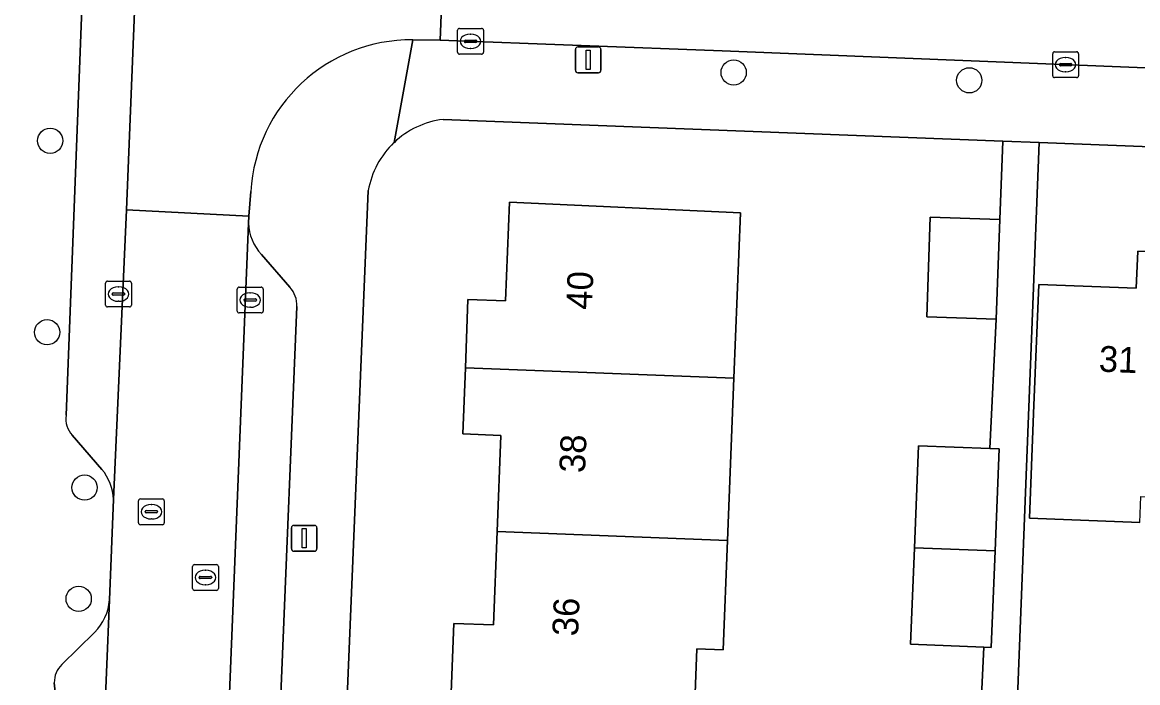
# Model space of a CAD drawing. Extents: x 160732 to 162107, y 387428 to 388479.
# Drawn here: x 161259.23 to 161302.41, y 387662.13 to 387687.72 of the extents above; entities that cross this region are included whole.
import ezdxf

# ---------------------------------------------------------------- set-up
doc = ezdxf.new("R2010")
doc.units = 0
for name, color, linetype in [('IMGEO_Boom', 7, 'Continuous'), ('IMGEO_Erf', 7, 'Continuous'), ('IMGEO_Kolk', 7, 'Continuous'), ('IMGEO_Lichtmast', 7, 'Continuous'), ('IMGEO_Pand', 7, 'Continuous'), ('IMGEO_Pand_nummerreeks', 7, 'Continuous'), ('IMGEO_Parkeervlak_open', 7, 'Continuous'), ('IMGEO_Rijbaan_lokaal_open', 7, 'Continuous'), ('IMGEO_Rioolput', 7, 'Continuous'), ('IMGEO_Voetpad_open', 7, 'Continuous')]:
    doc.layers.add(name, color=color, linetype=linetype)

msp = doc.modelspace()

# ---------------------------------------------------------------- linework, layer by layer
at = {"layer": 'IMGEO_Boom'}
for centre in [(161286.771, 387685.772), (161295.892, 387685.468), (161260.312, 387683.127), (161260.194, 387675.708), (161261.645, 387669.69), (161261.417, 387665.381)]:
    msp.add_circle(centre, 0.489, dxfattribs=at)
at = {"layer": 'IMGEO_Erf'}
for points in [[(161293.238, 387654.774), (161293.395, 387658.724), (161296.229, 387658.614), (161296.454, 387663.509), (161293.621, 387663.619), (161293.769, 387667.357), (161293.925, 387671.308), (161296.694, 387671.201), (161296.939, 387676.213), (161294.25, 387676.306), (161294.384, 387680.17), (161297.073, 387680.076), (161297.191, 387683.116), (161275.521, 387683.956)], [(161351.796, 387680.997), (161298.599, 387683.061), (161297.649, 387658.584), (161304.248, 387658.357)], [(161272.627, 387681.201), (161270.423, 387628.225)], [(161275.83, 387661.752), (161275.936, 387664.431), (161277.473, 387664.371), (161277.616, 387667.984), (161277.763, 387671.712), (161276.289, 387671.77), (161276.39, 387674.334), (161276.48, 387676.981), (161277.945, 387676.923), (161278.097, 387680.753), (161287.034, 387680.339), (161286.781, 387673.931), (161286.533, 387667.638), (161286.365, 387663.406), (161285.348, 387663.446), (161285.266, 387661.386)], [(161302.499, 387668.335), (161298.219, 387668.506), (161298.381, 387672.567), (161298.581, 387677.563), (161302.354, 387677.412), (161302.411, 387678.845), (161305.06, 387678.74)]]:
    msp.add_lwpolyline(points, dxfattribs=at)
for centre, radius, start, end in [((161275.95, 387680.607), 3.376, 97.3065, 133.5804), ((161275.944, 387680.611), 3.37, 133.5471, 169.9105)]:
    msp.add_arc(centre, radius, start, end, dxfattribs=at)
at = {"layer": 'IMGEO_Kolk'}
for p, q in [((161276.086, 387686.553), (161276.086, 387687.405)), ((161276.161, 387687.479), (161277.013, 387687.479)), ((161276.574, 387687.259), (161276.599, 387687.259)), ((161277.087, 387687.405), (161277.087, 387686.553)), ((161276.345, 387686.973), (161276.345, 387686.985)), ((161276.783, 387686.936), (161276.385, 387686.936)), ((161276.388, 387687.022), (161276.786, 387687.022)), ((161276.597, 387686.699), (161276.572, 387686.699)), ((161276.829, 387686.985), (161276.829, 387686.973)), ((161277.013, 387686.479), (161276.161, 387686.479)), ((161299.121, 387685.648), (161299.121, 387686.5)), ((161299.196, 387686.574), (161300.048, 387686.574)), ((161299.609, 387686.354), (161299.634, 387686.354)), ((161300.122, 387686.5), (161300.122, 387685.648)), ((161299.38, 387686.068), (161299.38, 387686.08)), ((161299.818, 387686.031), (161299.42, 387686.031)), ((161299.423, 387686.117), (161299.821, 387686.117)), ((161299.632, 387685.794), (161299.607, 387685.794)), ((161299.864, 387686.08), (161299.864, 387686.068)), ((161300.048, 387685.574), (161299.196, 387685.574)), ((161262.455, 387676.762), (161262.455, 387677.614)), ((161262.53, 387677.688), (161263.382, 387677.688)), ((161263.456, 387677.614), (161263.456, 387676.762)), ((161262.714, 387677.182), (161262.714, 387677.194)), ((161263.152, 387677.145), (161262.754, 387677.145)), ((161262.757, 387677.231), (161263.155, 387677.231)), ((161262.943, 387677.468), (161262.968, 387677.468)), ((161263.198, 387677.194), (161263.198, 387677.182)), ((161267.557, 387676.531), (161267.557, 387677.383)), ((161267.632, 387677.457), (161268.484, 387677.457)), ((161268.045, 387677.237), (161268.07, 387677.237)), ((161268.558, 387677.383), (161268.558, 387676.531)), ((161262.966, 387676.908), (161262.941, 387676.908)), ((161267.816, 387676.951), (161267.816, 387676.963)), ((161268.254, 387676.914), (161267.856, 387676.914)), ((161267.859, 387677), (161268.257, 387677)), ((161268.3, 387676.963), (161268.3, 387676.951)), ((161263.382, 387676.688), (161262.53, 387676.688)), ((161268.484, 387676.457), (161267.632, 387676.457)), ((161268.068, 387676.677), (161268.043, 387676.677))]:
    msp.add_line(p, q, dxfattribs=at)
for points in [[(161276.086, 387686.553), (161276.086, 387687.405)], [(161276.161, 387687.479), (161277.013, 387687.479)], [(161277.087, 387687.405), (161277.087, 387686.553)], [(161277.013, 387686.479), (161276.161, 387686.479)], [(161299.121, 387685.648), (161299.121, 387686.5)], [(161299.196, 387686.574), (161300.048, 387686.574)], [(161300.122, 387686.5), (161300.122, 387685.648)], [(161300.048, 387685.574), (161299.196, 387685.574)], [(161262.455, 387676.762), (161262.455, 387677.614)], [(161262.53, 387677.688), (161263.382, 387677.688)], [(161263.456, 387677.614), (161263.456, 387676.762)], [(161267.557, 387676.531), (161267.557, 387677.383)], [(161267.632, 387677.457), (161268.484, 387677.457)], [(161268.558, 387677.383), (161268.558, 387676.531)], [(161263.382, 387676.688), (161262.53, 387676.688)], [(161268.484, 387676.457), (161267.632, 387676.457)]]:
    msp.add_lwpolyline(points, dxfattribs=at)
for centre, radius, start, end in [((161276.163, 387687.403), 0.0765, 91.552, 178.448), ((161276.163, 387687.403), 0.0765, 91.552, 178.448), ((161277.011, 387687.403), 0.0765, 1.552, 88.448), ((161277.011, 387687.403), 0.0765, 1.552, 88.448), ((161276.385, 387686.982), 0.0403, 85.8775, 175.7526), ((161276.382, 387686.972), 0.0366, 178.938, 274.7102), ((161276.786, 387686.979), 0.043, 264.8664, 352.4533), ((161276.79, 387686.984), 0.0386, 1.7309, 96.639), ((161276.163, 387686.555), 0.0765, 181.552, 268.448), ((161276.163, 387686.555), 0.0765, 181.552, 268.448), ((161277.011, 387686.555), 0.0765, 271.552, 358.448), ((161277.011, 387686.555), 0.0765, 271.552, 358.448), ((161299.198, 387686.498), 0.0765, 91.552, 178.448), ((161299.198, 387686.498), 0.0765, 91.552, 178.448), ((161300.046, 387686.498), 0.0765, 1.552, 88.448), ((161300.046, 387686.498), 0.0765, 1.552, 88.448), ((161299.42, 387686.077), 0.0403, 85.8775, 175.7526), ((161299.417, 387686.067), 0.0366, 178.938, 274.7102), ((161299.821, 387686.074), 0.043, 264.8664, 352.4533), ((161299.825, 387686.079), 0.0386, 1.7309, 96.639), ((161299.198, 387685.65), 0.0765, 181.552, 268.448), ((161299.198, 387685.65), 0.0765, 181.552, 268.448), ((161300.046, 387685.65), 0.0765, 271.552, 358.448), ((161300.046, 387685.65), 0.0765, 271.552, 358.448), ((161262.532, 387677.612), 0.0765, 91.552, 178.448), ((161262.532, 387677.612), 0.0765, 91.552, 178.448), ((161263.38, 387677.612), 0.0765, 1.552, 88.448), ((161263.38, 387677.612), 0.0765, 1.552, 88.448), ((161262.754, 387677.191), 0.0403, 85.8775, 175.7526), ((161262.751, 387677.181), 0.0366, 178.938, 274.7102), ((161263.155, 387677.188), 0.043, 264.8664, 352.4533), ((161263.159, 387677.193), 0.0386, 1.7309, 96.639), ((161267.634, 387677.381), 0.0765, 91.552, 178.448), ((161267.634, 387677.381), 0.0765, 91.552, 178.448), ((161268.482, 387677.381), 0.0765, 1.552, 88.448), ((161268.482, 387677.381), 0.0765, 1.552, 88.448), ((161262.532, 387676.764), 0.0765, 181.552, 268.448), ((161262.532, 387676.764), 0.0765, 181.552, 268.448), ((161263.38, 387676.764), 0.0765, 271.552, 358.448), ((161263.38, 387676.764), 0.0765, 271.552, 358.448), ((161267.856, 387676.96), 0.0403, 85.8775, 175.7526), ((161267.853, 387676.95), 0.0366, 178.938, 274.7102), ((161268.257, 387676.957), 0.043, 264.8664, 352.4533), ((161268.261, 387676.962), 0.0386, 1.7309, 96.639), ((161267.634, 387676.533), 0.0765, 181.552, 268.448), ((161267.634, 387676.533), 0.0765, 181.552, 268.448), ((161268.482, 387676.533), 0.0765, 271.552, 358.448), ((161268.482, 387676.533), 0.0765, 271.552, 358.448)]:
    msp.add_arc(centre, radius, start, end, dxfattribs=at)
for centre, major_axis, ratio, start_param, end_param in [((161276.573, 387686.979), (-0.387, 0.002), 0.722429, 4.712389, 7.853982), ((161276.598, 387686.979), (-0.39, 0.002), 0.717154, 1.570796, 4.712389), ((161299.608, 387686.074), (-0.387, 0.002), 0.722429, 4.712389, 7.853982), ((161299.633, 387686.074), (-0.39, 0.002), 0.717154, 1.570796, 4.712389), ((161262.942, 387677.188), (-0.387, 0.002), 0.722429, 4.712389, 7.853982), ((161262.967, 387677.188), (-0.39, 0.002), 0.717154, 1.570796, 4.712389), ((161268.044, 387676.957), (-0.387, 0.002), 0.722429, 4.712389, 7.853982), ((161268.069, 387676.957), (-0.39, 0.002), 0.717154, 1.570796, 4.712389)]:
    msp.add_ellipse(centre, major_axis=major_axis, ratio=ratio, start_param=start_param, end_param=end_param, dxfattribs=at)
at = {"layer": 'IMGEO_Lichtmast'}
for p, q in [((161280.644, 387685.86), (161280.644, 387686.66)), ((161280.644, 387686.66), (161280.644, 387685.86)), ((161280.744, 387686.76), (161281.534, 387686.76)), ((161281.534, 387686.76), (161280.744, 387686.76)), ((161281.634, 387686.66), (161281.634, 387685.86)), ((161281.634, 387685.86), (161281.634, 387686.66)), ((161281.534, 387685.76), (161280.744, 387685.76)), ((161280.744, 387685.76), (161281.534, 387685.76)), ((161269.651, 387667.326), (161269.651, 387668.126)), ((161269.651, 387668.126), (161269.651, 387667.326)), ((161269.751, 387668.226), (161270.541, 387668.226)), ((161270.541, 387668.226), (161269.751, 387668.226)), ((161270.641, 387668.126), (161270.641, 387667.326)), ((161270.641, 387667.326), (161270.641, 387668.126)), ((161270.541, 387667.226), (161269.751, 387667.226)), ((161269.751, 387667.226), (161270.541, 387667.226))]:
    msp.add_line(p, q, dxfattribs=at)
for points in [[(161281.064, 387686.635), (161281.214, 387686.635), (161281.214, 387685.885), (161281.064, 387685.885), (161281.064, 387686.635)], [(161270.071, 387668.101), (161270.221, 387668.101), (161270.221, 387667.351), (161270.071, 387667.351), (161270.071, 387668.101)]]:
    msp.add_lwpolyline(points, dxfattribs=at)
for centre, start, end in [((161280.744, 387686.66), 90, 180), ((161280.744, 387686.66), 90, 180), ((161281.534, 387686.66), 0, 90), ((161281.534, 387686.66), 360, 90), ((161280.744, 387685.86), 180, 270), ((161280.744, 387685.86), 180, 270), ((161281.534, 387685.86), 270, 0), ((161281.534, 387685.86), 270, 0), ((161269.751, 387668.126), 90, 180), ((161269.751, 387668.126), 90, 180), ((161270.541, 387668.126), 0, 90), ((161270.541, 387668.126), 360, 90), ((161269.751, 387667.326), 180, 270), ((161269.751, 387667.326), 180, 270), ((161270.541, 387667.326), 270, 0), ((161270.541, 387667.326), 270, 0)]:
    msp.add_arc(centre, 0.1, start, end, dxfattribs=at)
at = {"layer": 'IMGEO_Pand'}
for points in [[(161287.034, 387680.339), (161278.097, 387680.753), (161277.945, 387676.923), (161276.48, 387676.981), (161276.39, 387674.334), (161286.781, 387673.931)], [(161297.073, 387680.076), (161294.384, 387680.17), (161294.25, 387676.306), (161296.939, 387676.213)], [(161305.06, 387678.74), (161302.411, 387678.845), (161302.354, 387677.412), (161298.581, 387677.563), (161298.381, 387672.567), (161298.219, 387668.506), (161302.499, 387668.335), (161302.539, 387669.34), (161304.682, 387669.254)], [(161286.533, 387667.638), (161286.781, 387673.931), (161276.39, 387674.334), (161276.289, 387671.77), (161277.763, 387671.712), (161277.616, 387667.984)], [(161296.694, 387671.201), (161293.925, 387671.308), (161293.769, 387667.357), (161296.888, 387667.236), (161297.045, 387671.187)], [(161286.533, 387667.638), (161277.616, 387667.984), (161277.473, 387664.371), (161275.936, 387664.431), (161275.83, 387661.752), (161285.266, 387661.386), (161285.348, 387663.446), (161286.365, 387663.406)], [(161296.888, 387667.236), (161293.769, 387667.357), (161293.621, 387663.619), (161296.454, 387663.509), (161296.74, 387663.498)]]:
    msp.add_lwpolyline(points, close=True, dxfattribs=at)
at = {"layer": 'IMGEO_Parkeervlak_open'}
for points in [[(161262.765, 387669.23), (161263.268, 387680.453), (161263.988, 387698.389)], [(161261.811, 387695.285), (161260.926, 387672.491)], [(161267.994, 387679.937), (161265.947, 387629.426)], [(161269.592, 387677.456), (161268.495, 387678.725)], [(161268.048, 387632.547), (161269.862, 387676.707)], [(161261.166, 387671.723), (161262.315, 387670.397)], [(161261.068, 387628.897), (161262.491, 387662.523), (161262.61, 387665.342)], [(161262.032, 387664.083), (161260.764, 387662.837)], [(161260.471, 387662.132), (161260.529, 387661.534), (161259.234, 387632.002)]]:
    msp.add_lwpolyline(points, dxfattribs=at)
for centre, radius, start, end in [((161269.805, 387679.976), 1.812, 181.2367, 223.6804), ((161268.816, 387676.753), 1.047, 357.4848, 42.1617), ((161261.87, 387672.364), 0.952, 172.3558, 222.3523), ((161260.795, 387669.14), 1.972, 2.6009, 39.5728), ((161260.641, 387665.484), 1.974, 314.7999, 355.8809), ((161261.437, 387662.144), 0.966, 134.147, 180.7172)]:
    msp.add_arc(centre, radius, start, end, dxfattribs=at)
at = {"layer": 'IMGEO_Rijbaan_lokaal_open'}
for points in [[(161268.795, 387698.154), (161268.797, 387698.211), (161268.799, 387698.268), (161268.792, 387699.134), (161264.025, 387699.309), (161263.988, 387698.389), (161263.268, 387680.453), (161268.004, 387680.2), (161268.083, 387681.159)], [(161274.352, 387687.036), (161275.404, 387687.021), (161275.601, 387691.925), (161274.312, 387691.973)]]:
    msp.add_lwpolyline(points, dxfattribs=at)
for points in [[(161347.168, 387689.072), (161275.618, 387691.924), (161275.601, 387691.925), (161275.404, 387687.021), (161286.329, 387686.613), (161305.921, 387685.824), (161347.031, 387684.145)], [(161261.068, 387628.897), (161261.039, 387627.352), (161265.876, 387627.177), (161265.947, 387629.426), (161267.994, 387679.937), (161268.004, 387680.2), (161263.268, 387680.453), (161262.765, 387669.23), (161262.61, 387665.342), (161262.491, 387662.523)]]:
    msp.add_lwpolyline(points, close=True, dxfattribs=at)
msp.add_arc((161274.298, 387680.812), 6.225, 89.5029, 176.8001, dxfattribs=at)
at = {"layer": 'IMGEO_Rioolput'}
for p, q in [((161263.73, 387668.328), (161263.73, 387669.18)), ((161263.805, 387669.254), (161264.657, 387669.254)), ((161264.218, 387669.034), (161264.243, 387669.034)), ((161264.731, 387669.18), (161264.731, 387668.328)), ((161263.989, 387668.748), (161263.989, 387668.76)), ((161264.427, 387668.711), (161264.029, 387668.711)), ((161264.032, 387668.797), (161264.43, 387668.797)), ((161264.473, 387668.76), (161264.473, 387668.748)), ((161264.657, 387668.254), (161263.805, 387668.254)), ((161264.241, 387668.474), (161264.216, 387668.474)), ((161265.823, 387665.783), (161265.823, 387666.635)), ((161265.898, 387666.709), (161266.75, 387666.709)), ((161266.311, 387666.489), (161266.336, 387666.489)), ((161266.824, 387666.635), (161266.824, 387665.783)), ((161266.082, 387666.203), (161266.082, 387666.215)), ((161266.52, 387666.166), (161266.122, 387666.166)), ((161266.125, 387666.252), (161266.523, 387666.252)), ((161266.334, 387665.929), (161266.309, 387665.929)), ((161266.566, 387666.215), (161266.566, 387666.203)), ((161266.75, 387665.709), (161265.898, 387665.709))]:
    msp.add_line(p, q, dxfattribs=at)
for points in [[(161263.73, 387668.328), (161263.73, 387669.18)], [(161263.805, 387669.254), (161264.657, 387669.254)], [(161264.731, 387669.18), (161264.731, 387668.328)], [(161264.657, 387668.254), (161263.805, 387668.254)], [(161265.823, 387665.783), (161265.823, 387666.635)], [(161265.898, 387666.709), (161266.75, 387666.709)], [(161266.824, 387666.635), (161266.824, 387665.783)], [(161266.75, 387665.709), (161265.898, 387665.709)]]:
    msp.add_lwpolyline(points, dxfattribs=at)
for centre, radius, start, end in [((161263.807, 387669.178), 0.0765, 91.552, 178.448), ((161263.807, 387669.178), 0.0765, 91.552, 178.448), ((161264.655, 387669.178), 0.0765, 1.552, 88.448), ((161264.655, 387669.178), 0.0765, 1.552, 88.448), ((161264.029, 387668.757), 0.0403, 85.8775, 175.7526), ((161264.026, 387668.747), 0.0366, 178.938, 274.7102), ((161264.43, 387668.754), 0.043, 264.8664, 352.4533), ((161264.434, 387668.759), 0.0386, 1.7309, 96.639), ((161263.807, 387668.33), 0.0765, 181.552, 268.448), ((161263.807, 387668.33), 0.0765, 181.552, 268.448), ((161264.655, 387668.33), 0.0765, 271.552, 358.448), ((161264.655, 387668.33), 0.0765, 271.552, 358.448), ((161265.9, 387666.633), 0.0765, 91.552, 178.448), ((161265.9, 387666.633), 0.0765, 91.552, 178.448), ((161266.748, 387666.633), 0.0765, 1.552, 88.448), ((161266.748, 387666.633), 0.0765, 1.552, 88.448), ((161266.122, 387666.212), 0.0403, 85.8775, 175.7526), ((161266.119, 387666.202), 0.0366, 178.938, 274.7102), ((161266.523, 387666.209), 0.043, 264.8664, 352.4533), ((161266.527, 387666.214), 0.0386, 1.7309, 96.639), ((161265.9, 387665.785), 0.0765, 181.552, 268.448), ((161265.9, 387665.785), 0.0765, 181.552, 268.448), ((161266.748, 387665.785), 0.0765, 271.552, 358.448), ((161266.748, 387665.785), 0.0765, 271.552, 358.448)]:
    msp.add_arc(centre, radius, start, end, dxfattribs=at)
for centre, major_axis, ratio, start_param, end_param in [((161264.217, 387668.754), (-0.387, 0.002), 0.722429, 4.712389, 7.853982), ((161264.242, 387668.754), (-0.39, 0.002), 0.717154, 1.570796, 4.712389), ((161266.31, 387666.209), (-0.387, 0.002), 0.722429, 4.712389, 7.853982), ((161266.335, 387666.209), (-0.39, 0.002), 0.717154, 1.570796, 4.712389)]:
    msp.add_ellipse(centre, major_axis=major_axis, ratio=ratio, start_param=start_param, end_param=end_param, dxfattribs=at)
at = {"layer": 'IMGEO_Voetpad_open'}
for points in [[(161260.926, 387672.491), (161261.811, 387695.285)], [(161425.811, 387681.016), (161419.286, 387681.292), (161414.006, 387681.48), (161410.519, 387681.624), (161350.489, 387684.034), (161347.031, 387684.145), (161305.921, 387685.824), (161286.329, 387686.613), (161275.404, 387687.021), (161274.352, 387687.036), (161273.623, 387683.053)], [(161273.623, 387683.053), (161274.352, 387687.036)], [(161275.521, 387683.956), (161297.191, 387683.116), (161298.599, 387683.061), (161351.796, 387680.997), (161399.754, 387679.017), (161399.745, 387678.868), (161401.302, 387678.816), (161423.669, 387678.065)], [(161297.649, 387658.584), (161298.599, 387683.061), (161297.191, 387683.116), (161297.073, 387680.076), (161296.939, 387676.213), (161296.694, 387671.201), (161297.045, 387671.187), (161296.888, 387667.236), (161296.74, 387663.498), (161296.454, 387663.509), (161296.229, 387658.614)], [(161268.083, 387681.159), (161268.004, 387680.2), (161267.994, 387679.937)], [(161270.423, 387628.225), (161272.627, 387681.201)], [(161268.495, 387678.725), (161269.592, 387677.456)], [(161269.862, 387676.707), (161268.048, 387632.547)], [(161262.315, 387670.397), (161261.166, 387671.723)], [(161262.61, 387665.342), (161262.765, 387669.23)], [(161260.764, 387662.837), (161262.032, 387664.083)], [(161259.234, 387632.002), (161260.529, 387661.534), (161260.471, 387662.132)]]:
    msp.add_lwpolyline(points, dxfattribs=at)
for centre, radius, start, end in [((161274.298, 387680.812), 6.225, 89.5029, 176.8001), ((161275.95, 387680.607), 3.376, 97.3065, 133.5804), ((161275.944, 387680.611), 3.37, 133.5471, 169.9105), ((161269.805, 387679.976), 1.812, 181.2367, 223.6804), ((161268.816, 387676.753), 1.047, 357.4848, 42.1617), ((161261.87, 387672.364), 0.952, 172.3558, 222.3523), ((161260.795, 387669.14), 1.972, 2.6009, 39.5728), ((161260.641, 387665.484), 1.974, 314.7999, 355.8809), ((161261.437, 387662.144), 0.966, 134.147, 180.7172)]:
    msp.add_arc(centre, radius, start, end, dxfattribs=at)

# ---------------------------------------------------------------- texts
at = {"layer": 'IMGEO_Pand_nummerreeks'}
for s, rotation, p in [('40', 87.5792, (161281.283, 387676.567)), ('31', 357.6623, (161300.894, 387674.186)), ('38', 87.5792, (161281.016, 387670.245)), ('36', 87.5766, (161280.747, 387663.92))]:
    msp.add_text(s, height=1, rotation=rotation, dxfattribs=at).set_placement(p)

doc.saveas('drawing.dxf')
